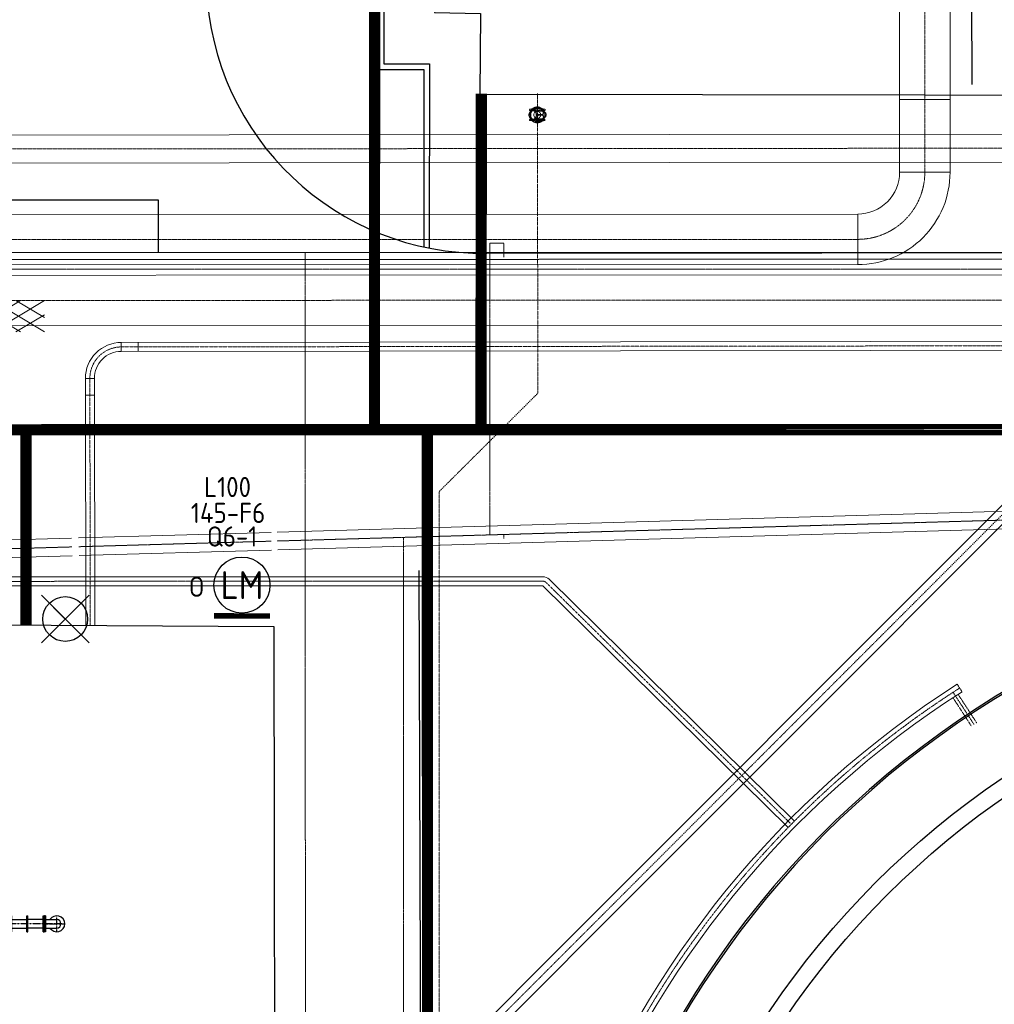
# Model space of a CAD drawing. Header units: metres. Extents: x -270273 to 328371, y -146885 to 591473.
# Tile 290 of 473: x -79157 to -61774, y 416700 to 434256. Entities that reach past the tile are written whole.
import ezdxf
from ezdxf.enums import TextEntityAlignment as Align
from ezdxf.lldxf.tags import DXFTag

# ---------------------------------------------------------------- set-up
doc = ezdxf.new("R2010")
doc.units = ezdxf.units.M
doc.header["$PDMODE"] = 1
for name, pattern in [('CENTER', [2, 1.25, -0.25, 0.25, -0.25]), ('DASHED', [19.05, 12.7, -6.35]), ('RI-AWZI_PROCESLEIDING', [18.45, 6, -1.8, 1.75, -1.8, 1.75, -1.8, 1.75, -1.8]), ('RI-AWZI_SLIBLEIDING', [11, 5, -3, 0, -3]), ('RI-AWZI_TERREINRIOLERING', [19.8, 6, -1.8, 2.4, -1.8, 1.8, -1.8, 2.4, -1.8])]:
    doc.linetypes.add(name, pattern=pattern)
doc.layers.get('0').update_dxf_attribs({"color": 151})
for name, color, linetype in [('0H', 6, 'CENTER'), ('0Hu1', 6, 'Continuous'), ('B-ME-IE-VERLICHTING-G', 253, 'Continuous'), ('B-XX-OG-BEBOUWING-G', 1, 'Continuous'), ('B-XX-RI-AWZI_BEDRIJFSWATER-G_HDSR', 150, 'HDSR_Bedrijfswater'), ('B-XX-VH-KANTVERHARDING-G', 253, 'Continuous')]:
    doc.layers.add(name, color=color, linetype=linetype)
for name, color, linetype, lineweight in [('B-CO-BC-BETONVORM-G', 50, 'Continuous', 18), ('B-XX-RI-AWZI_PROCESLEIDING-G', 30, 'RI-AWZI_PROCESLEIDING', 18), ('B-XX-RI-AWZI_SLIBLEIDING-G', 40, 'RI-AWZI_SLIBLEIDING', 18), ('B-XX-RI-AWZI_TERREINRIOLERING-G', 211, 'RI-AWZI_TERREINRIOLERING', 18), ('B-XX-VH-VERHARDING-V', 253, 'Continuous', 18)]:
    doc.layers.add(name, color=color, linetype=linetype, lineweight=lineweight)
doc.layers.add('B-XX-KL-ELEKTRA-G_HDSR', color=190, linetype='HDSR_Elektra', transparency=0.5)
doc.styles.add('BURO-018', font='Isocp.shx', dxfattribs={"height": 360})
doc.styles.add('BURO-025', font='Isocp.shx', dxfattribs={"height": 500})
doc.styles.get("Standard").update_dxf_attribs({"font": 'iv-font.shx'})
tags = doc.linetypes.add('HDSR_Bedrijfswater', pattern='A,25,-2,["BW",Standard,S=1.5,R=0,X=0,Y=-0.75],-5', length=32).pattern_tags.tags
tags[6] = DXFTag(74, 10)
tags = doc.linetypes.add('HDSR_Elektra', pattern='A,25,-2,["E",Standard,S=1.5,R=0,X=0,Y=-0.75],-4', length=31).pattern_tags.tags
tags[6] = DXFTag(74, 10)

# ---------------------------------------------------------------- blocks, each defined once
blk = doc.blocks.new('ASFALT')
at = {"layer": 'B-XX-VH-VERHARDING-V', "color": 251}
for p, q in [((0.042, 0.28), (-0.467, -0.025)), ((0.467, -0.025), (-0.042, 0.28)), ((-0.467, 0.025), (0.042, -0.28)), ((-0.042, -0.28), (0.467, 0.025))]:
    blk.add_line(p, q, dxfattribs=at)
for points in [[(0.467, -0.28), (-0.467, 0.28)], [(-0.467, -0.28), (0.467, 0.28)]]:
    blk.add_lwpolyline(points, dxfattribs=at)
blk = doc.blocks.new('M150600')
for p, q in [((-150, 142.5), (-150, -142.5)), ((-131, 142.5), (-150, 142.5)), ((-131, 142.5), (-131, -142.5)), ((-131, 75), (140.5, 75)), ((140.5, 142.5), (140.5, -142.5)), ((159.5, 142.5), (140.5, 142.5)), ((159.5, 142.5), (159.5, -142.5)), ((431, 75), (159.5, 75)), ((431, 142.5), (431, -142.5)), ((450, 142.5), (431, 142.5)), ((450, 142.5), (450, -142.5)), ((-131, -142.5), (-150, -142.5)), ((-131, -75), (140.5, -75)), ((159.5, -142.5), (140.5, -142.5)), ((431, -75), (159.5, -75)), ((450, -142.5), (431, -142.5))]:
    blk.add_line(p, q)
blk = doc.blocks.new('Q150ba')
for p, q in [((-220, 142.5), (-220, -142.5)), ((-201, 142.5), (-220, 142.5)), ((-201, 142.5), (-201, -142.5)), ((-201, 75), (0, 75)), ((-201, -142.5), (-220, -142.5)), ((-201, -75), (0, -75))]:
    blk.add_line(p, q)
at = {"color": 0, "linetype": 'ByBlock'}
for p, q in [((-220, 0), (142.5, 0)), ((0, -142.5), (0, 142.5))]:
    blk.add_line(p, q, dxfattribs=at)
for radius, start, end in [(142.5, 211.75686, 148.24314), (75, 270, 90)]:
    blk.add_arc((0, 0), radius, start, end)
blk = doc.blocks.new('slibverwerkingsgebouw')
at = {"layer": '0H'}
blk.add_line((19064, 1813), (16983, 1812), dxfattribs=at)
at = {"layer": '0Hu1', "color": 1, "linetype": 'CENTER'}
for name, p, rotation in [('M150600', (18599, 1813), 180.0390652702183), ('Q150ba', (18972, 1813), 0.03906527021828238)]:
    blk.add_blockref(name, p, dxfattribs=dict(at, rotation=rotation))
blk = doc.blocks.new('E00172')
at = {"color": 0, "linetype": 'Continuous', "const_width": 0.5}
blk.add_lwpolyline([(-2.5, 0.75), (2.5, 0.75)], dxfattribs=at)
at = {"color": 0, "linetype": 'Continuous'}
blk.add_circle((0, 3.5), 2.5, dxfattribs=at)
at = {"color": 0, "linetype": 'Continuous', "style": 'BURO-018'}
for tag, p in [('E_GKAST', (0, 11.5)), ('E_GROEP', (0, 8.5)), ('E_SGROEP', (4.5, 8.5)), ('E_ARMCODE', (0, 3.5)), ('E_SLET', (4.5, 2.5))]:
    blk.add_attdef(tag, text='', height=1.8, dxfattribs=at).set_placement(p, align=Align.MIDDLE)
blk = doc.blocks.new('meAF150T')
at = {"color": 0}
for p, q in [((0, -105), (0, 105)), ((5, 140), (25, 140)), ((5, 80), (5, 140)), ((5, -140), (5, 80)), ((25, 80), (25, 140)), ((25, 85), (35, 85)), ((25, 85), (25, -85)), ((37, 76), (37, -75)), ((173, 76), (173, -75)), ((185, 85), (175, 85)), ((185, 140), (185, 85)), ((185, 140), (205, 140)), ((185, -85), (185, 85)), ((205, 140), (205, -80)), ((210, 105), (210, -105)), ((25, -140), (5, -140)), ((35, -85), (25, -85)), ((25, -140), (25, -85)), ((185, -85), (175, -85)), ((185, -80), (185, -140)), ((205, -140), (185, -140)), ((205, -80), (205, -140))]:
    blk.add_line(p, q, dxfattribs=at)
at = {"color": 251}
for p, q in [((97, 80), (97, 20)), ((113, 80), (113, 20)), ((28, -39), (81, -9)), ((36, -52), (88, -22)), ((174, -52), (122, -22)), ((182, -39), (129, -9))]:
    blk.add_line(p, q, dxfattribs=at)
for radius in [142, 135, 8.29]:
    blk.add_circle((105, -4), radius, dxfattribs=at)
at = {"color": 0}
blk.add_circle((105, -4), 61.8, dxfattribs=at)
at = {"color": 251}
for centre, radius, start, end in [((105, -4), 123, 111.1267, 188.8733), ((105, -4), 115, 111.1267, 188.8733), ((72, 80), 32.3, 0, 111.1267), ((72, 80), 25, 0, 111.1267), ((105, -4), 19.3, 126.6559, 173.3441), ((88, 20), 10, 306.6559, 0), ((138, 80), 32.3, 68.8733, 180), ((138, 80), 25, 68.8733, 180), ((123, 20), 10, 180, 233.3441), ((105, -4), 19.3, 6.6559, 53.3441), ((105, -4), 115, 351.1267, 68.8733), ((105, -4), 123, 351.1267, 68.8733), ((16, -18), 32.3, 188.8733, 300), ((16, -18), 25, 188.8733, 300), ((48, -74), 32.3, 120, 231.1267), ((48, -74), 25, 120, 231.1267), ((105, -4), 123, 231.1267, 308.8733), ((105, -4), 115, 231.1267, 308.8733), ((76, 0), 10, 300, 353.3441), ((93, -31), 10, 66.6559, 120), ((105, -4), 19.3, 246.6559, 293.3441), ((117, -31), 10, 60, 113.3441), ((134, 0), 10, 186.6559, 240), ((162, -74), 25, 308.8733, 60), ((194, -18), 32.3, 240, 351.1267), ((162, -74), 32.3, 308.8733, 60), ((194, -18), 25, 240, 351.1267)]:
    blk.add_arc(centre, radius, start, end, dxfattribs=at)
at = {"color": 0}
for centre, start, end in [((105, 85), 0, 180), ((105, -85), 180, 0)]:
    blk.add_arc(centre, 70, start, end, dxfattribs=at)
for p in [(0, 0), (0, 0), (210, 0), (210, 0)]:
    blk.add_point(p, dxfattribs=at)

msp = doc.modelspace()

# ---------------------------------------------------------------- linework, layer by layer
at = {"layer": 'B-CO-BC-BETONVORM-G', "linetype": 'Continuous'}
for p, q in [((-63463.7623, 432830.836), (-62563.7623, 432831.1626)), ((-63463.7622, 432830.7263), (-62563.7623, 432830.9208)), ((-63463.4826, 431536.7871), (-62563.4826, 431536.9816)), ((-64210.3211, 430789.6256), (-64210.1266, 429889.6256))]:
    msp.add_line(p, q, dxfattribs=at)
at = {"layer": 'B-CO-BC-BETONVORM-G'}
for points in [[(-111554.3513, 437808.8858), (-111542.2966, 431523.5922, 0.4137152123), (-109894.9436, 429879.7511), (-64210.1266, 429889.6256, 0.4142135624), (-62563.4826, 431536.9816), (-62563.7623, 432830.9208, 0.0000367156), (-62563.7623, 432831.1626), (-62569.8976, 449732.3681)], [(-110654.3529, 437810.612), (-110642.2982, 431525.3183, 0.4137152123), (-109895.1381, 430779.751), (-64210.3211, 430789.6256, 0.4142135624), (-63463.4826, 431536.7871), (-63463.7622, 432830.7263, 0.0000367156), (-63463.7623, 432830.836), (-63469.8976, 449732.0414)], [(-43533.6991, 434154.6259), (-43532.6186, 432728.4739, -0.4142135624), (-44032.2397, 432228.0952), (-98972.909, 432186.4725)], [(-43033.699, 434154.734), (-43032.6188, 432728.8527, -0.4142135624), (-44031.8609, 431728.0954), (-98972.5302, 431686.4727)], [(-131378.6303, 431727.5945), (-131378.3513, 430436.92, 0.4142135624), (-129730.9954, 428790.276), (-23729.8807, 428813.1877, 0.4142135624), (-22083.2367, 430460.5437), (-22083.6989, 432598.805)], [(-130478.6303, 431727.789), (-130478.3514, 430437.1145, 0.4142135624), (-129731.1899, 429690.276), (-23730.0752, 429713.1877, 0.4142135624), (-22983.2367, 430460.3492), (-22983.6989, 432598.6105)]]:
    msp.add_lwpolyline(points, format="xyb", dxfattribs=at)
at = {"layer": 'B-ME-IE-VERLICHTING-G'}
msp.add_lwpolyline([(-77920.7281, 423993.756), (-78769.0661, 423145.8526), (-78344.8971, 423569.8043), (-78768.8488, 423993.9733), (-77920.9454, 423145.6353)], dxfattribs=at)
msp.add_circle((-78344.8971, 423569.8043), 399.808, dxfattribs=at)
at = {"layer": 'B-XX-KL-ELEKTRA-G_HDSR', "linetype": 'DASHED', "const_width": 200}
for points in [[(-72829.6059, 426945.6676), (-72823.9413, 443697.9928)], [(-70922.4373, 432939.2796), (-70931.0825, 426946.0779)], [(-71886.1934, 426945.8715), (-71878.4541, 391139.7885), (-98198.6293, 391129.5503), (-98199.0842, 393234.0995)], [(-79046.1932, 426944.3239), (-79046.3819, 423464.979), (-79046.3819, 423464.979)]]:
    msp.add_lwpolyline(points, dxfattribs=at)
msp.add_lwpolyline([(34285.4234, 426968.82), (-169386.1911, 426924.7973)], close=True, dxfattribs=at)
at = {"layer": 'B-XX-OG-BEBOUWING-G'}
msp.add_line((-62172.3593, 433101.3176), (-62174.296, 449846.6965), dxfattribs=at)
msp.add_lwpolyline([(-70927.3362, 438207.663), (-71743.6404, 438204.5856), (-71756.8918, 434381.9717), (-70937.8363, 434367.5439), (-70951.0385, 432926.0646), (-39171.0817, 432880.9435), (-39159.1181, 431885.9747), (-35770.7117, 431837.7838), (-35777.2347, 432851.2025), (-35238.6928, 432851.1626), (-35190.2623, 442389.7011), (-35287.9063, 451875.6116), (-70921.8532, 451956.2448), (-70927.3362, 438207.663)], dxfattribs=at)
msp.add_lwpolyline([(-63042.2222, 394782.6175, 14.4468783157), (-66283.6615, 398005.3182), (-68754.7089, 395563.9717), (-65514.4611, 392342.1661)], format="xyb", close=True, dxfattribs=at)
msp.add_lwpolyline([(-55453.4375, 424430.194, 18.8653706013), (-51955.3808, 424563.1266)], format="xyb", dxfattribs=at)
msp.add_lwpolyline([(-97307.5265, 416177.3488), (-97448.7638, 409052.282), (-118046.5876, 409155.5593), (-118083.7909, 423841.611), (-97507.8732, 423917.694), (-97425.6974, 423543.8663), (-93499.044, 423547.2522), (-74625.0142, 423434.6281), (-74605.8495, 411646.4293), (-76293.7714, 411641.4637), (-76299.4596, 411836.8547), (-81635.4268, 411853.5543), (-81638.9079, 416234.059), (-94643.5273, 416186.6132)], close=True, dxfattribs=at)
for radius in [15300, 15000]:
    msp.add_circle((-53079.2187, 408045.0452), radius, dxfattribs=at)
at = {"layer": 'B-XX-RI-AWZI_BEDRIJFSWATER-G_HDSR'}
for points in [[(-87029.7314, 461828.2794), (-86965.4052, 460442.7153), (-86277.8005, 458154.7859), (-85721.8947, 457056.8448), (-85083.0905, 456112.1159), (-83478.7421, 455409.6968), (-83478.4903, 454244.9133), (-83487.6365, 431043.6481), (-76689.9729, 431045.1174), (-76689.7701, 430106.7387)], [(-79324.001, 423592.2238), (-79325.409, 430106.169), (-19396.7789, 430119.1223), (-19396.8101, 430263.5882)]]:
    msp.add_lwpolyline(points, dxfattribs=at)
at = {"layer": 'B-XX-RI-AWZI_BEDRIJFSWATER-G_HDSR', "flags": 128}
msp.add_lwpolyline([(-8127.9621, 430015.4247), (-131675.6219, 429944.8537), (-150444.7431, 429940.7968), (-150443.1247, 422453.5262), (-150438.4747, 400940.2764), (-152426.5822, 400939.8466)], dxfattribs=at)
at = {"layer": 'B-XX-RI-AWZI_PROCESLEIDING-G'}
msp.add_lwpolyline([(-63013.8039, 432945.4975), (-63019.8976, 449732.2048)], dxfattribs=at)
for points in [[(-111104.3521, 437809.7489), (-111092.2974, 431524.4553, 0.4137152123), (-109895.0409, 430329.751), (-64210.2238, 430339.6256, 0.4142135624), (-63013.4826, 431536.8843), (-63013.7623, 432830.8235, 0.0000367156), (-63013.7623, 432830.9993), (-63013.8039, 432945.4975)], [(-43283.6991, 434154.6799), (-43282.6187, 432728.6633, -0.4142135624), (-44032.0503, 431978.0953), (-98972.7196, 431936.4726)], [(-130928.6303, 431727.6917), (-130928.3513, 430437.0173, 0.4142135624), (-129731.0926, 429240.276), (-23729.978, 429263.1877, 0.4142135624), (-22533.2367, 430460.4464), (-22533.6989, 432598.7078)]]:
    msp.add_lwpolyline(points, format="xyb", dxfattribs=at)
at = {"layer": 'B-XX-RI-AWZI_SLIBLEIDING-G', "linetype": 'Continuous'}
for p, q in [((-77345.9897, 428501.3486), (-77345.7872, 428341.3488)), ((-77045.9899, 428501.7282), (-77045.7875, 428341.7283)), ((-77985.1794, 427860.5393), (-77825.1795, 427860.7418)), ((-77984.7998, 427560.5396), (-77824.7999, 427560.742))]:
    msp.add_line(p, q, dxfattribs=at)
for points in [[(-77819.6193, 423466.3862), (-77825.1795, 427860.7418, -0.4142135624), (-77345.7872, 428341.3488), (-28354.8104, 428403.3374, 0.413934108), (-27715.6202, 429043.536), (-27735.0759, 491582.5816, 0.1989123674), (-27922.6683, 492035.0716), (-38241.0452, 502347.0305, 0.1983621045), (-38692.2967, 502534.3403), (-59293.7615, 502571.5549, 0.1233219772), (-59595.5553, 502496.5489), (-84537.0282, 489224.9749)], [(-77979.6192, 423466.1838), (-77985.1794, 427860.5393, -0.4142135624), (-77345.9897, 428501.3486), (-28355.0128, 428563.3373, 0.413934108), (-27875.6202, 429043.4863), (-27895.0759, 491582.5318, 0.1989123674), (-28035.7702, 491921.8993), (-38354.1471, 502233.8582, 0.1983621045), (-38692.5857, 502374.3406), (-59294.0505, 502411.5552, 0.1233219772), (-59520.3958, 502355.3007), (-84461.8688, 489083.7266)], [(-72886.1098, 409565.4212), (-72887.0398, 413868.3327, -0.1988534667), (-72552.0355, 414677.8589), (-54582.1958, 432663.6192)], [(-72636.1098, 409565.4752), (-72637.0398, 413868.3868, -0.1988534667), (-72375.1806, 414501.1605), (-54405.3409, 432486.9208)]]:
    msp.add_lwpolyline(points, format="xyb", dxfattribs=at)
at = {"layer": 'B-XX-RI-AWZI_SLIBLEIDING-G'}
for points in [[(-77899.6192, 423466.285), (-77905.1795, 427860.6406, -0.4142135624), (-77345.8885, 428421.3487), (-28354.9116, 428483.3374, 0.413934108), (-27795.6202, 429043.5111), (-27815.0759, 491582.5567, 0.1989123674), (-27979.2192, 491978.4854), (-38297.5962, 502290.4443, 0.1983621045), (-38692.4412, 502454.3404), (-59293.906, 502491.5551, 0.1233219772), (-59557.9756, 502425.9248), (-84499.4485, 489154.3507)], [(-72761.1098, 409565.4482), (-72762.0398, 413868.3598, -0.1988534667), (-72463.6081, 414589.5097), (-54493.7683, 432575.27)]]:
    msp.add_lwpolyline(points, format="xyb", dxfattribs=at)
at = {"layer": 'B-XX-RI-AWZI_SLIBLEIDING-G', "flags": 128}
msp.add_lwpolyline([(-81736.1771, 400939.8855), (-79500.7624, 403176.548), (-79502.9764, 410292.2839), (-71675.0691, 410294.2704), (-71678.4294, 425840.4204), (-69916.2591, 427595.2145), (-69922.4527, 432942.4385)], dxfattribs=at)
at = {"layer": 'B-XX-RI-AWZI_TERREINRIOLERING-G'}
msp.add_line((-62435.3733, 422406.3484), (-62349.2673, 422271.4939), dxfattribs=at)
for points in [[(-70522.8379, 430020.0892), (-70522.8919, 430270.0892), (-70772.8919, 430270.0352), (-70771.768, 425070.1364)], [(-91427.027, 399785.1001), (-91429.5245, 411339.6425), (-74060.116, 411343.3968), (-74065.9534, 430107.3058)], [(-74559.3524, 424961.1419), (-41889.6433, 425901.2708)], [(-70521.7543, 425006.7507), (-70521.7695, 425077.3305)], [(-78101.8209, 424859.2036), (-74669.3514, 424957.979)], [(-74164.0017, 410849.6443), (-72311.3991, 410850.0447), (-72312.154, 414342.3689), (-72314.4632, 425025.7426)], [(-79514.3083, 424818.5578), (-78226.8198, 424855.6078)], [(-62509.2546, 422263.5928), (-62134.3772, 421686.7274)], [(-62511.7302, 422166.4665), (-62180.4947, 421656.7578)], [(-62419.4981, 422226.4101), (-62088.2597, 421716.697)]]:
    msp.add_lwpolyline(points, dxfattribs=at)
for points in [[(-132822.8806, 429794.6057), (17046.0879, 429826.9993, -0.1316524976), (19546.2326, 429157.6667), (24585.2515, 426249.8398)], [(-82514.1909, 424440.7674), (-82514.1542, 424322.7674, 0.4142135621), (-82432.1287, 424240.793), (-69826.25, 424244.7146, -0.1971204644), (-69768.6612, 424221.1138), (-65394.2064, 419909.2732)], [(-62392.3203, 422338.9211, 0.3271498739), (-69769.6236, 403329.2785)]]:
    msp.add_lwpolyline(points, format="xyb", dxfattribs=at)
at = {"layer": 'B-XX-RI-AWZI_TERREINRIOLERING-G', "linetype": 'Continuous'}
for points in [[(-74563.8829, 425118.5767), (-41894.1738, 426058.7056)], [(-74554.822, 424803.7071), (-41885.1129, 425743.8359)], [(-78106.3514, 425016.6384), (-74673.8819, 425115.4138)], [(-79518.8388, 424975.9927), (-78231.3503, 425013.0426)], [(-79509.7778, 424661.123), (-78222.2893, 424698.173)], [(-78097.2904, 424701.7687), (-74664.821, 424800.5442)]]:
    msp.add_lwpolyline(points, dxfattribs=at)
for points in [[(-82594.1909, 424440.7425), (-82594.1542, 424322.7426, 0.4142135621), (-82432.1038, 424160.793), (-69826.2251, 424164.7146, -0.1971204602), (-69824.8205, 424164.139), (-65450.3657, 419852.2984)], [(-82434.1909, 424440.7923), (-82434.1542, 424322.7923, 0.4142135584), (-82432.1536, 424320.793), (-69826.2749, 424324.7146, -0.1971204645), (-69712.5019, 424278.0886), (-65338.0471, 419966.248)], [(-62435.3733, 422406.3484, 0.3271498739), (-69846.8902, 403308.5451, 0.3271498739)], [(-62349.2673, 422271.4939, 0.3271498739), (-69692.357, 403350.0119, 0.3271498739)]]:
    msp.add_lwpolyline(points, format="xyb", dxfattribs=at)
at = {"layer": 'B-XX-VH-KANTVERHARDING-G'}
msp.add_lwpolyline([(-75870.3504, 457736.5297), (-75824.2732, 434836.7261, 0.4075486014), (-70826.8266, 430091.9707), (-52908.5959, 430112.5267), (-35372.2445, 430074.1487, 0.4324109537), (-30348.1883, 434724.408), (-30311.8473, 443808.53), (-30260.1179, 457147.6459, 0.2770772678), (-31266.7532, 458972.7353), (-35760.1583, 461743.3727), (-33964.776, 464634.3122)], format="xyb", dxfattribs=at)
for points in [[(-75859.3216, 452255.3585), (-71841.9192, 452262.249), (-71819.0204, 439079.772), (-72656.2888, 439083.4729), (-72663.1997, 433467.8699), (-71848.4062, 433467.1109), (-71851.8006, 430184.5242)], [(-75859.1204, 452155.3587), (-71941.7453, 452162.0777), (-71919.195, 439180.2158), (-72756.1652, 439183.9154), (-72763.3227, 433367.9631), (-71948.5096, 433367.2041), (-71951.7792, 430205.3112)], [(-70954.6844, 430091.7715), (-70951.0385, 432926.0646)], [(-70854.6844, 430091.6447), (-70851.0386, 432925.9359)], [(-72039.6299, 424432.5102), (-71992.3573, 410177.8001), (-72038.944, 399990.6781), (-67969.5509, 399882.5949), (-67512.8484, 399870.4649)], [(-71939.6304, 424432.8418), (-71892.3565, 410177.7373), (-71938.4977, 400088.0455), (-67966.8958, 399982.5597), (-67569.8921, 399972.0153)]]:
    msp.add_lwpolyline(points, dxfattribs=at)

# ---------------------------------------------------------------- block references
at = {"layer": 'B-ME-IE-VERLICHTING-G'}
ref = msp.add_blockref('E00172', (-75194.1092, 423474.2341), dxfattribs=dict(at, xscale=200.0000000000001, yscale=200.0000000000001, zscale=200.0000000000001, rotation=359.9350771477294))
ref.add_attrib('E_ARMCODE', 'LM', dxfattribs={"layer": '0', "color": 2, "linetype": 'Continuous', "height": 500, "rotation": 0.01238369, "style": 'BURO-025'}).set_placement((-75193.316, 424174.2337), align=Align.MIDDLE)
ref.add_attrib('E_SLET', 'O', dxfattribs={"layer": '0', "color": 1, "linetype": 'Continuous', "height": 360, "rotation": 0.01238369, "style": 'BURO-018'}).set_placement((-76000.9474, 424146.3166), align=Align.MIDDLE)
ref.add_attrib('E_GROEP', '145-F6', dxfattribs={"layer": '0', "color": 1, "linetype": 'Continuous', "height": 360, "rotation": 0.01238369, "style": 'BURO-018'}).set_placement((-75440.9507, 425462.4329), align=Align.MIDDLE)
ref.add_attrib('E_GKAST', 'L100', dxfattribs={"layer": '0', "color": 1, "linetype": 'Continuous', "height": 360, "rotation": 0.01238369, "style": 'BURO-018'}).set_placement((-75450.321, 425924.011), align=Align.MIDDLE)
ref.add_attrib('E_SGROEP', 'Q6-1', dxfattribs={"layer": '0', "color": 1, "linetype": 'Continuous', "height": 360, "rotation": 0.01238369, "style": 'BURO-018'}).set_placement((-75368.2495, 425041.6761), align=Align.MIDDLE)
at = {"layer": 'B-XX-RI-AWZI_SLIBLEIDING-G'}
for name, p, rotation in [('meAF150T', (-69922.393, 432664.2836), 270.0225186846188), ('slibverwerkingsgebouw', (-97467.4767, 416318.3656), 0.01238424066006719)]:
    msp.add_blockref(name, p, dxfattribs=dict(at, rotation=rotation))
at = {"layer": 'B-XX-VH-VERHARDING-V', "xscale": 1000, "yscale": 1000, "zscale": 1000, "rotation": 0.01238424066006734}
msp.add_blockref('ASFALT', (-79183.0072, 428969.7533), dxfattribs=at)

doc.saveas('drawing.dxf')
